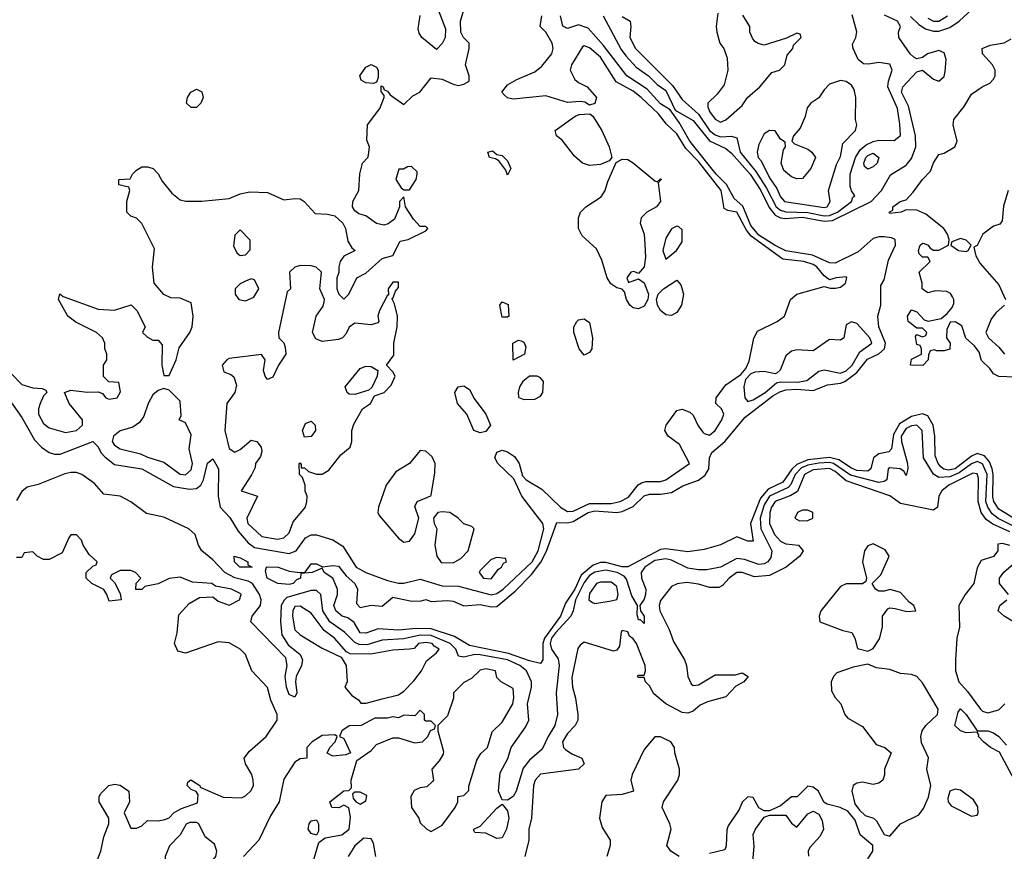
# Model space of a CAD drawing. Header units: inches. Extents: x 2380249 to 2585472, y 382747 to 546448.
# Tile 560 of 626: x 2554562 to 2558170, y 462189 to 465235. Entities that reach past the tile are written whole.
import ezdxf

# ---------------------------------------------------------------- set-up
doc = ezdxf.new("R2010")
doc.units = ezdxf.units.IN
doc.header["$MEASUREMENT"] = 0
doc.layers.add('C5456', color=7, linetype='Continuous')

msp = doc.modelspace()

# ---------------------------------------------------------------- linework, layer by layer
at = {"layer": 'C5456', "color": 4}
for points, elevation in [([(2554530, 463941), (2554570, 463898.8), (2554610, 463886.8), (2554644.7, 463884.7), (2554658, 463878), (2554662, 463870), (2554650, 463858), (2554637.3, 463830), (2554630.7, 463810), (2554630.7, 463790), (2554650, 463756), (2554670, 463740.7), (2554730, 463723.8), (2554770, 463730.7), (2554791.8, 463750), (2554792.3, 463770), (2554744, 463830), (2554726, 463870), (2554750, 463878), (2554810, 463870.8), (2554850, 463872), (2554866, 463866), (2554878, 463850), (2554890, 463844.9), (2554919, 463850), (2554932, 463872), (2554926, 463906), (2554888.4, 463908.4), (2554868.8, 463928.9), (2554869, 463970), (2554882, 463990), (2554882, 464010), (2554874, 464030), (2554874, 464050), (2554865.2, 464070), (2554844, 464090), (2554767.5, 464127.5), (2554739, 464150), (2554704, 464210), (2554709, 464231), (2554722, 464222), (2554850, 464174.9), (2554909.2, 464170.8), (2554970.9, 464190.9), (2554991.3, 464170), (2555022, 464110), (2555012, 464090), (2555030, 464072), (2555050, 464062), (2555070, 464062), (2555084.7, 464044.7), (2555082.8, 463970), (2555090, 463932), (2555110, 463932), (2555136, 463990), (2555146.3, 464033.7), (2555185.2, 464090), (2555193.6, 464110), (2555198.4, 464150), (2555190, 464198), (2555150, 464215.3), (2555116.4, 464216.4), (2555090, 464228.7), (2555055.3, 464270), (2555049.1, 464329.1), (2555056, 464396), (2555009.3, 464489.3), (2554990, 464508.7), (2554970, 464515.3), (2554955.3, 464530), (2554955.3, 464570), (2554966, 464610), (2554962, 464622), (2554926, 464630), (2554926, 464650), (2554967.3, 464652.7), (2554975.3, 464670), (2554990, 464684.7), (2555010, 464696), (2555030, 464696), (2555050.7, 464690.7), (2555070, 464671.3), (2555084.5, 464644.5), (2555119.6, 464599.6), (2555150, 464576), (2555170.9, 464570.9), (2555230, 464570.8), (2555330, 464580.7), (2555370, 464597.3), (2555405.4, 464605.4), (2555470, 464602), (2555530, 464576), (2555570, 464581), (2555590, 464578.8), (2555604.7, 464570), (2555645.2, 464525.2), (2555690, 464523), (2555716.7, 464516.7), (2555746.8, 464490), (2555756, 464470), (2555764, 464424), (2555779.6, 464399.6), (2555792, 464390), (2555750, 464368.7), (2555736, 464350), (2555731, 464330), (2555731.2, 464308.9), (2555724.7, 464290), (2555724.7, 464250), (2555732, 464230), (2555750, 464212), (2555768, 464230), (2555798, 464290), (2555830, 464306.8), (2555890, 464361), (2555930, 464372), (2555956.4, 464423.6), (2555986, 464430), (2556050, 464462), (2556058, 464470), (2556050, 464478), (2556030, 464478), (2556004.7, 464504.7), (2555975.3, 464550), (2555970, 464586), (2555954, 464570), (2555954, 464550), (2555935.3, 464504.7), (2555912.7, 464487.3), (2555896.9, 464483.1), (2555870, 464489.2), (2555830, 464517.2), (2555804.5, 464524.5), (2555790, 464535.3), (2555781.2, 464550), (2555782.7, 464570), (2555805.2, 464610), (2555809, 464671), (2555818, 464710), (2555838, 464730), (2555840.4, 464739.6), (2555844, 464770), (2555833.6, 464793.6), (2555837.2, 464850), (2555882, 464910), (2555898, 464950), (2555898, 464958), (2555887.3, 464972.7), (2555887.3, 464992.7), (2555894, 464990), (2555898, 464978), (2555910, 464974), (2555919.6, 464959.6), (2555970, 464924.7), (2556003.2, 464956.8), (2556028, 464970), (2556070, 465022), (2556110, 465018), (2556150, 464998.8), (2556170, 464994.8), (2556190, 464998.8), (2556208.7, 465010), (2556209, 465030), (2556195.3, 465070), (2556209.2, 465130), (2556209, 465149), (2556188.7, 465170), (2556179, 465190), (2556177.2, 465230), (2556200.9, 465310)], 32), ([(2556074, 465330), (2556122, 465202), (2556121, 465170), (2556110, 465148), (2556090, 465126), (2556036, 465170), (2556025.8, 465185.8), (2556022, 465202), (2556029.5, 465250.5)], 32), ([(2557826.6, 465246.6), (2557857.3, 465217.3), (2557881.7, 465201.7), (2557910, 465192.9), (2557930, 465193.7), (2557970, 465206.2), (2558005.1, 465230), (2558069.7, 465290.3)], 24), ([(2554532.1, 463832.1), (2554570, 463778), (2554616.5, 463696.5), (2554641.6, 463670), (2554670.2, 463650.2), (2554690, 463643.6), (2554710, 463644.4), (2554830, 463690.7), (2554850, 463670.8), (2554859.5, 463650), (2554873.7, 463633.7), (2554910, 463606.3), (2555009.6, 463590.4), (2555125.5, 463525.5), (2555184.1, 463515.9), (2555210, 463518.3), (2555226, 463530), (2555235.8, 463550), (2555250, 463611.3), (2555270, 463626.8), (2555290.3, 463590), (2555289.1, 463490), (2555296.5, 463450), (2555332.4, 463412.4), (2555362.3, 463362.3), (2555399.1, 463319.1), (2555422.3, 463302.3), (2555550, 463279.6), (2555575.6, 463290), (2555610, 463337.1), (2555630, 463348.5), (2555650, 463348.4), (2555710, 463330.6), (2555746.6, 463306.6), (2555795.5, 463230), (2555830.7, 463210), (2555910, 463181.5), (2555950, 463171.8), (2555970, 463171.8), (2556030, 463186.5), (2556110, 463162), (2556170, 463160.3), (2556290, 463129.2), (2556310, 463133.4), (2556334, 463150), (2556440.3, 463250), (2556461.5, 463290), (2556482.7, 463370), (2556479.1, 463390), (2556401.7, 463490), (2556373.4, 463553.4), (2556314, 463610), (2556303.7, 463630), (2556310, 463650.7), (2556330, 463658), (2556350, 463652.4), (2556375.2, 463635.2), (2556392, 463610), (2556404.9, 463564.9), (2556418, 463550), (2556475.3, 463515.3), (2556544.2, 463450), (2556570, 463434), (2556590, 463434.7), (2556650, 463463.2), (2556730, 463463.8), (2556762.7, 463470), (2556793.3, 463486.7), (2556827.9, 463532.1), (2556840.6, 463539.4), (2556856.4, 463543.6), (2556910, 463543.6), (2556930, 463550.3), (2557016, 463610), (2556979.6, 463679.6), (2556938, 463710), (2556926.6, 463730), (2556931.6, 463750), (2556970, 463804), (2556990, 463808.2), (2557018, 463798), (2557030, 463787.3), (2557047.7, 463747.7), (2557064.8, 463724.8), (2557070, 463719.1), (2557090, 463714), (2557110, 463731), (2557135.1, 463770), (2557142.7, 463790), (2557133.2, 463810), (2557112.7, 463830), (2557114.5, 463850), (2557150, 463898.4), (2557204.8, 463935.2), (2557222.5, 463957.5), (2557234.9, 463985.1), (2557251.7, 464068.3), (2557265.1, 464094.9), (2557337.2, 464130), (2557364.5, 464150), (2557387, 464210), (2557409.8, 464230.2), (2557510, 464258), (2557531.6, 464251.6), (2557551.6, 464251.6), (2557570, 464256), (2557588.7, 464270), (2557593.2, 464290), (2557590, 464294), (2557554, 464290), (2557530, 464282), (2557510, 464297.2), (2557483.6, 464330), (2557470, 464338.5), (2557435.3, 464350), (2557358.8, 464358.8), (2557242.4, 464442.4), (2557224.9, 464464.9), (2557190, 464530.9), (2557157, 464537), (2557143.9, 464543.9), (2557132.5, 464610), (2557050, 464716.5), (2557003.5, 464763.5), (2556970, 464817.2), (2556932.4, 464852.4), (2556903.5, 464890), (2556839.7, 464950), (2556810, 464974), (2556747.5, 465007.5), (2556690, 465097.7), (2556650, 465132.8), (2556630, 465139.5), (2556624.6, 465135.4), (2556583.8, 465070), (2556579.3, 465050), (2556596.7, 465016.7), (2556610, 465004.9), (2556641, 464990), (2556676, 464950), (2556670, 464928), (2556650, 464922), (2556632.9, 464932.9), (2556615.5, 464935.5), (2556570, 464931.8), (2556490, 464956.2), (2556370, 464944.5), (2556349.6, 464949.6), (2556338.6, 464958.6), (2556329, 464970), (2556350, 464997.3), (2556383.3, 465016.7), (2556450, 465043.8), (2556475.2, 465064.8), (2556512, 465110), (2556516.9, 465130), (2556512.8, 465150), (2556490, 465189.4), (2556468.7, 465210), (2556475.6, 465250)], 28), ([(2558219.6, 463399.5), (2558150, 463442.4), (2558131.7, 463470), (2558128.1, 463488.1), (2558129.4, 463570), (2558125.4, 463590), (2558116.1, 463616.1), (2558097.6, 463637.6), (2558070, 463646.8), (2558050, 463636.8), (2557990, 463589.9), (2557965.7, 463585.7), (2557948.7, 463588.7), (2557937.3, 463597.3), (2557927.1, 463610), (2557917.2, 463637.2), (2557915, 463710), (2557909, 463750), (2557890, 463784.2), (2557870, 463792.1), (2557830, 463782.2), (2557785.5, 463754.5), (2557763.7, 463716.3), (2557756.1, 463663.9), (2557747, 463653), (2557710, 463644.7), (2557690.3, 463630), (2557681.1, 463590), (2557670, 463582), (2557630, 463584.5), (2557610, 463592.4), (2557563.1, 463623.1), (2557530, 463632.1), (2557450, 463622.9), (2557410, 463606.6), (2557391.2, 463588.8), (2557359, 463541), (2557304.9, 463515.1), (2557277.1, 463482.9), (2557240.6, 463390), (2557250, 463325.2), (2557230, 463325.1), (2557190, 463341.1), (2557130, 463312.1), (2557070, 463294.7), (2557010, 463286.6), (2556930, 463296.8), (2556910, 463294.5), (2556790, 463230.8), (2556770, 463231.5), (2556710, 463247.2), (2556690, 463247.1), (2556662.9, 463237.1), (2556619.6, 463200.4), (2556596.2, 463150), (2556562.4, 463097.6), (2556544.1, 463050), (2556485.4, 462970), (2556479.4, 462950), (2556479.1, 462890), (2556470, 462877.2), (2556430, 462886.4), (2556353.6, 462913.6), (2556210, 462943.5), (2556156, 462976), (2556070, 463004.1), (2556014.9, 463005.1), (2555950, 462999.7), (2555875.3, 463004.7), (2555830, 462988), (2555810, 462989.6), (2555787.5, 463027.5), (2555764.1, 463044.1), (2555744, 463050), (2555720.9, 463070), (2555712.7, 463090), (2555727.3, 463130), (2555727.3, 463150), (2555710, 463189.2), (2555678, 463210), (2555670, 463226), (2555634, 463210), (2555592.7, 463207.3), (2555591.3, 463190), (2555576.8, 463183.2), (2555564.7, 463170), (2555550, 463166.6), (2555508, 463170), (2555469.4, 463190), (2555463.1, 463216.9), (2555466, 463230), (2555469.1, 463230.9), (2555509.5, 463230.5), (2555550, 463215.5), (2555589.2, 463210.8), (2555608.4, 463211.6), (2555630, 463242), (2555650, 463242), (2555671.2, 463231.1), (2555710, 463236.3), (2555730, 463233.4), (2555758, 463198), (2555790.6, 463170), (2555800.5, 463150), (2555796.9, 463096.9), (2555810, 463082), (2555850, 463090.8), (2555890, 463086.8), (2555930, 463120.5), (2555993.2, 463106.8), (2556030, 463106), (2556050, 463111.3), (2556070, 463104), (2556130, 463108.2), (2556150, 463105.5), (2556190, 463088.4), (2556250, 463093.1), (2556290, 463084.4), (2556310, 463085.5), (2556378.3, 463141.7), (2556437.1, 463202.9), (2556471.4, 463248.6), (2556491.9, 463288.1), (2556530, 463393.4), (2556570, 463392.3), (2556590, 463396.9), (2556644.7, 463430), (2556670, 463435.9), (2556749.8, 463430.2), (2556770, 463434.5), (2556810, 463452.4), (2556850, 463491.5), (2556870, 463497.6), (2556910, 463496.9), (2556950, 463503.6), (2556992.1, 463527.9), (2557050, 463548.1), (2557073.4, 463566.6), (2557087, 463590), (2557089.7, 463630.3), (2557098, 463650), (2557146, 463690), (2557220, 463780), (2557322.1, 463857.9), (2557347.4, 463872.6), (2557370, 463879.2), (2557410, 463881.9), (2557470, 463876.9), (2557522, 463898), (2557570, 463903.9), (2557586, 463910), (2557630, 463942.6), (2557668.4, 463991.6), (2557710, 464012), (2557731.4, 464030), (2557735, 464050), (2557709.8, 464110), (2557706.2, 464150), (2557717.7, 464190), (2557718, 464262), (2557730, 464282), (2557745.6, 464354.4), (2557771.6, 464410), (2557769.6, 464430), (2557756.4, 464436.4), (2557730, 464439.5), (2557710, 464439.9), (2557690, 464433.9), (2557634.4, 464385.6), (2557550, 464343.5), (2557530, 464344.4), (2557467.7, 464372.3), (2557370, 464389.2), (2557330, 464408.6), (2557270, 464446.4), (2557241.7, 464481.7), (2557212.4, 464552.4), (2557180.4, 464580.4), (2557152.2, 464632.2), (2557114.6, 464670), (2557018.2, 464790), (2556979, 464859), (2556945.4, 464905.4), (2556910, 464926.8), (2556861.2, 464981.2), (2556786.6, 465030), (2556701, 465141), (2556644.6, 465204.6), (2556610, 465217), (2556570, 465203.7), (2556551.9, 465211.9), (2556543.5, 465250)], 24), ([(2556700.5, 465250), (2556766.4, 465126.4), (2556783, 465103), (2556821.5, 465061.5), (2556866.4, 465030), (2556897.8, 464997.8), (2556930, 464975.8), (2556964, 464904), (2557030, 464866.3), (2557090, 464792), (2557150, 464763.9), (2557170, 464746), (2557238.8, 464670), (2557278.2, 464610), (2557307.9, 464548), (2557330, 464519.8), (2557350, 464509.4), (2557367.6, 464507.6), (2557430, 464511.5), (2557510, 464497.1), (2557540.2, 464499.8), (2557681.8, 464570), (2557719.8, 464610), (2557752.4, 464667.6), (2557810, 464702), (2557830, 464726.7), (2557845.8, 464770), (2557844.2, 464810), (2557818.9, 464918.9), (2557793, 464970), (2557798, 464990), (2557850, 465044.9), (2557870, 465050.8), (2557910, 465017.1), (2557930, 465010.5), (2557950, 465027.3), (2557953.9, 465046.1), (2557956.9, 465090), (2557950, 465113.6), (2557930, 465122), (2557889.1, 465110.9), (2557870, 465097), (2557850, 465092), (2557838.3, 465098.3), (2557824.5, 465110), (2557783.7, 465170), (2557782.7, 465190), (2557789.3, 465210), (2557779, 465230), (2557731.4, 465251.4)], 24), ([(2556770, 465246.7), (2556798.8, 465230), (2556801.6, 465210), (2556797.8, 465170), (2556818.3, 465130), (2556954.1, 464994.1), (2556990, 464943.2), (2557050, 464889.1), (2557090, 464829.2), (2557110, 464813.2), (2557130, 464806), (2557170, 464808.7), (2557190, 464802.8), (2557201.8, 464750), (2557259.5, 464679.5), (2557298.5, 464618.5), (2557334.2, 464550), (2557350, 464537.8), (2557370, 464531.6), (2557450, 464529.1), (2557510, 464516.8), (2557530, 464517.8), (2557559.3, 464530), (2557609.6, 464570), (2557615.1, 464584.9), (2557622, 464590), (2557610, 464608), (2557605.4, 464625.4), (2557604.8, 464670), (2557624.4, 464730), (2557641.9, 464758.1), (2557663.4, 464776.6), (2557690, 464789.2), (2557710, 464793.7), (2557766.6, 464793.4), (2557789.3, 464810.7), (2557787.7, 464852.3), (2557778.2, 464910), (2557743.5, 464990), (2557745.1, 465010), (2557759.3, 465050), (2557750, 465072), (2557710, 465078.4), (2557672.1, 465072.1), (2557654.2, 465074.2), (2557635.1, 465090), (2557616, 465130), (2557614, 465146), (2557626, 465170), (2557629.4, 465190.6), (2557612.9, 465252.9)], 28), ([(2557120.7, 465259.3), (2557114, 465210), (2557116.3, 465190), (2557127.7, 465150), (2557142.8, 465130), (2557154, 465094), (2557157.3, 465050), (2557143.4, 464996.6), (2557117.7, 464962.3), (2557084, 464930), (2557084.1, 464915.9), (2557090, 464898.8), (2557110, 464870.7), (2557130, 464860.5), (2557150, 464868), (2557210, 464921), (2557229.5, 464950.5), (2557274, 464990), (2557318, 465042), (2557346, 465050), (2557366, 465070), (2557374.6, 465105.4), (2557395.3, 465130), (2557398, 465142), (2557426, 465170), (2557422, 465182), (2557410, 465186), (2557372, 465168), (2557290, 465142), (2557268.4, 465148.4), (2557255.3, 465155.3), (2557247.3, 465167.3), (2557238, 465190), (2557238, 465210), (2557212.3, 465252.3)], 32), ([(2557890, 465241.5), (2557910, 465230.3), (2557929.7, 465230.3), (2557961.6, 465250)], 28), ([(2558210, 463926), (2558150, 463928), (2558130, 463938), (2558117.2, 463957.2), (2558086.8, 463986.8), (2558078, 464018), (2558061.2, 464041.2), (2558029.2, 464069.2), (2558014, 464114), (2557990, 464128.7), (2557972, 464128), (2557959.6, 464100.4), (2557958, 464070), (2557971.3, 464050), (2557970, 464028), (2557950, 464022), (2557922, 464022), (2557914, 464026), (2557898, 464022), (2557892, 464008), (2557891.3, 463990), (2557871, 463969), (2557826, 463970), (2557830, 463992), (2557866, 464010), (2557866, 464030), (2557862, 464042), (2557850, 464046), (2557845.2, 464074.8), (2557850, 464082), (2557870, 464074), (2557882, 464078), (2557886, 464090), (2557870, 464106), (2557850, 464106), (2557818, 464130), (2557815.3, 464150), (2557830, 464172), (2557850, 464164.7), (2557876, 464136), (2557891, 464131), (2557938.6, 464141.4), (2557961.2, 464158.8), (2557979.3, 464180.7), (2557984.7, 464195.3), (2557985.2, 464210), (2557980.2, 464220.2), (2557972.3, 464232.3), (2557959.5, 464239.5), (2557918, 464242), (2557890, 464235.3), (2557869.2, 464249.2), (2557869, 464270), (2557858, 464310), (2557898, 464350), (2557890, 464366), (2557870, 464366), (2557858, 464378), (2557855.3, 464390), (2557861.2, 464410), (2557870, 464417.3), (2557875.9, 464415.9), (2557891.3, 464410), (2557898, 464398), (2557910, 464391.3), (2557930, 464391), (2557966, 464410), (2557968, 464430), (2557962, 464450), (2557948.7, 464470), (2557883, 464523), (2557850, 464538), (2557810, 464539), (2557792, 464530), (2557750, 464526), (2557748, 464530), (2557762, 464538), (2557762, 464550), (2557788.7, 464570), (2557810, 464576), (2557836.1, 464603.9), (2557870, 464650.4), (2557899.5, 464680.5), (2557910, 464711.3), (2557930, 464741), (2557950, 464746), (2557988.7, 464770), (2557997.2, 464790), (2557982.7, 464850), (2557985.2, 464870), (2558022.9, 464917.1), (2558050, 464962.8), (2558088.7, 464990), (2558117.5, 465002.5), (2558130, 465018), (2558136, 465030), (2558136, 465050), (2558126.6, 465070), (2558089.5, 465110), (2558089.3, 465130), (2558118.3, 465141.7), (2558169.8, 465150.2), (2558195.2, 465164.8)], 16), ([(2558184, 464610), (2558167.1, 464552.9), (2558162, 464498), (2558153.7, 464486.3), (2558130, 464479), (2558091.3, 464450), (2558070, 464408), (2558058, 464402), (2558066, 464370), (2558082, 464342), (2558150, 464264.7), (2558174, 464210)], 16), ([(2558170.5, 464189.5), (2558138.8, 464161.2), (2558122, 464138), (2558102, 464090), (2558112, 464070), (2558150, 464036), (2558171, 464010)], 16), ([(2558201.2, 463381.2), (2558148, 463408), (2558125.2, 463425.2), (2558109.4, 463449.4), (2558102.5, 463470), (2558107.1, 463570), (2558090, 463608.6), (2558070, 463616.5), (2558050, 463609.1), (2558004.5, 463575.5), (2557970, 463561.1), (2557930, 463558.8), (2557910.6, 463570.6), (2557873.3, 463630), (2557869.5, 463730), (2557849.6, 463749.6), (2557830, 463748.2), (2557810, 463737.6), (2557791.5, 463710), (2557792.9, 463690), (2557814.8, 463610), (2557816, 463590), (2557810, 463566), (2557802, 463582), (2557788, 463590), (2557750, 463593.6), (2557744.9, 463590), (2557739.1, 463550), (2557730, 463543.6), (2557710, 463539.8), (2557606.9, 463566.9), (2557544.7, 463610), (2557530, 463613.9), (2557490, 463611.2), (2557450, 463603.7), (2557426.3, 463593.7), (2557403.5, 463570), (2557387.6, 463532.4), (2557378.1, 463521.9), (2557310, 463489.8), (2557290, 463458.9), (2557275, 463410), (2557278, 463370), (2557318.3, 463290), (2557315.1, 463264.9), (2557303.8, 463250), (2557290, 463241.7), (2557270, 463239.7), (2557217.8, 463257.8), (2557190, 463261.3), (2557129.6, 463229.6), (2557079.9, 463220.1), (2557050, 463219.7), (2557010, 463225.8), (2556950, 463255.3), (2556930, 463260.4), (2556890, 463254), (2556852.9, 463230), (2556839, 463210), (2556840.3, 463190), (2556856.2, 463150), (2556855.5, 463130), (2556850, 463112.7), (2556834, 463090), (2556837.3, 463070), (2556850.3, 463050), (2556850, 463024), (2556837.2, 463037.2), (2556830, 463037.2), (2556824.2, 463055.8), (2556826, 463090), (2556804.7, 463124.7), (2556785.8, 463185.8), (2556776.8, 463196.7), (2556751.6, 463210), (2556710, 463219.5), (2556670, 463212), (2556650, 463199.1), (2556630, 463173.3), (2556598.2, 463110), (2556590.2, 463069.8), (2556581.5, 463050), (2556525.5, 462990), (2556510.9, 462970), (2556505.7, 462950), (2556511.3, 462930), (2556534.7, 462894.7), (2556538.8, 462870), (2556527.6, 462770), (2556533.1, 462690), (2556523.6, 462650), (2556498.3, 462610), (2556477.2, 462562.8), (2556430, 462523.6), (2556406.7, 462493.3), (2556381.3, 462410), (2556370, 462389.4), (2556350, 462376), (2556330, 462378), (2556317, 462410), (2556323, 462477), (2556351.3, 462528.7), (2556363, 462570), (2556416, 462644), (2556427.6, 462670), (2556422.5, 462730), (2556437.1, 462790), (2556437.6, 462810), (2556418.7, 462850), (2556394.7, 462870), (2556349.5, 462890), (2556250, 462908.3), (2556230, 462909.8), (2556190, 462900.4), (2556170, 462903.7), (2556160.9, 462930), (2556139.7, 462950), (2556070, 462979.3), (2556030, 462980.8), (2555970, 462967), (2555890, 462962), (2555834.3, 462945.7), (2555806.4, 462946.4), (2555790, 462953.8), (2555752.2, 462992.2), (2555698.2, 463030), (2555673.5, 463070), (2555665.1, 463130), (2555650, 463144), (2555630, 463144.7), (2555541.6, 463118.4), (2555530.9, 463109.1), (2555520.8, 463090), (2555517.6, 463030), (2555522.4, 462982.4), (2555545.5, 462945.5), (2555590.5, 462910), (2555598, 462890), (2555594.9, 462870), (2555574.9, 462830), (2555572.4, 462810), (2555578, 462770), (2555570, 462754), (2555550, 462763.7), (2555539.5, 462790), (2555535.1, 462830), (2555542.4, 462870), (2555537.7, 462897.7), (2555409.5, 463030), (2555414, 463050), (2555444.2, 463090), (2555446.9, 463110), (2555441, 463130), (2555415.1, 463170), (2555398.8, 463178.8), (2555350, 463190.7), (2555313.7, 463210), (2555270, 463256.3), (2555229.3, 463290), (2555217, 463310), (2555204.7, 463350), (2555182, 463370), (2555090, 463413.7), (2555027, 463427), (2554970, 463469.6), (2554930, 463489.7), (2554870, 463497.6), (2554836.2, 463536.2), (2554790, 463569.7), (2554770, 463576.4), (2554750, 463577.2), (2554728.1, 463571.8), (2554630, 463533), (2554590, 463523), (2554570, 463507), (2554550, 463474.5)], 28), ([(2558190, 463359), (2558127.4, 463387.4), (2558104, 463404), (2558084.8, 463430), (2558073.7, 463470), (2558076, 463556), (2558070, 463571.3), (2558054.8, 463574.8), (2557966.4, 463530), (2557940.5, 463510), (2557930.6, 463490), (2557924.7, 463450), (2557910, 463439), (2557790, 463462.9), (2557750.7, 463490.7), (2557590, 463546.8), (2557550, 463580.7), (2557530, 463591.7), (2557470, 463586), (2557438, 463570), (2557412.5, 463507.5), (2557387.7, 463492.3), (2557330.4, 463470), (2557316.5, 463450), (2557311.3, 463430), (2557310.2, 463390), (2557327.9, 463350), (2557350, 463325.3), (2557370, 463315.3), (2557416, 463310), (2557433, 463290), (2557420.7, 463270), (2557370.3, 463229.7), (2557310, 463199.7), (2557254.3, 463194.3), (2557210, 463210.9), (2557190, 463210.9), (2557161.6, 463190), (2557137.7, 463162.3), (2557124.4, 463155.6), (2557090, 463155.1), (2557050, 463167.3), (2557006.2, 463173.8), (2556970.7, 463169.3), (2556950, 463159), (2556910, 463108), (2556905.5, 463090), (2556908, 463070), (2556942, 463002), (2556958.3, 462958.3), (2556998, 462890), (2557005.5, 462870), (2557010.7, 462830), (2557022.5, 462802.5), (2557030, 462796), (2557050, 462798.8), (2557110, 462835.8), (2557184.5, 462835.5), (2557210, 462842.8), (2557231, 462830), (2557216, 462810), (2557186.2, 462793.8), (2557150, 462755.1), (2557083, 462737), (2557056, 462724), (2557030, 462702), (2557010, 462695.3), (2556990, 462697.2), (2556930, 462729.6), (2556886, 462766), (2556870, 462795.3), (2556855.3, 462810), (2556850, 462826), (2556830, 462826), (2556826, 462830), (2556830, 462834), (2556850, 462834), (2556855.3, 462850), (2556854, 462870), (2556822, 462950), (2556810, 462968), (2556797.2, 462977.2), (2556790, 462993.2), (2556770, 462998), (2556766.4, 462993.6), (2556759.6, 462940.4), (2556750, 462926), (2556738, 462922), (2556630, 462955.3), (2556615.3, 462944.7), (2556607.5, 462932.5), (2556585.8, 462825.8), (2556588, 462790), (2556598.8, 462750), (2556607.3, 462690), (2556606.8, 462670), (2556598, 462650), (2556570, 462621.2), (2556550.7, 462590), (2556554.8, 462570), (2556562, 462562), (2556585.8, 462545.8), (2556622, 462530), (2556631, 462510), (2556610, 462489.5), (2556470, 462471.6), (2556450.6, 462450), (2556445.3, 462430), (2556437.3, 462310), (2556428, 462270), (2556427.7, 462230), (2556413.4, 462170)], 32), ([(2554843.7, 462150), (2554859.3, 462190), (2554870, 462242), (2554888.7, 462290), (2554888.7, 462310), (2554854, 462370), (2554854, 462390), (2554859, 462401), (2554889.4, 462430.6), (2554910, 462434.8), (2554930, 462431), (2554962, 462410), (2554964.7, 462370), (2554944.7, 462330), (2554970, 462274), (2554990, 462274), (2555010, 462282), (2555030, 462302), (2555070, 462301), (2555094.6, 462305.4), (2555110, 462312), (2555128.8, 462331.1), (2555154.6, 462345.4), (2555213.2, 462366.8), (2555216.4, 462396.4), (2555208.4, 462408.4), (2555190, 462415.3), (2555175.3, 462430), (2555178, 462442), (2555188.8, 462451.1), (2555222, 462430), (2555223.6, 462423.6), (2555307.7, 462387.7), (2555374.6, 462385.4), (2555390, 462392), (2555410, 462412), (2555419, 462430), (2555417.2, 462450), (2555412.3, 462470), (2555389.2, 462510), (2555385.2, 462530), (2555403.7, 462556.3), (2555465.2, 462610), (2555505.2, 462670), (2555505.2, 462690), (2555482.9, 462742.9), (2555470, 462788.7), (2555413.2, 462850), (2555389, 462910), (2555369.5, 462929.5), (2555330, 462952.7), (2555290, 462956), (2555170, 462915.3), (2555142, 462922), (2555129, 462950), (2555139, 462990), (2555145.2, 463054.8), (2555183.2, 463096.8), (2555221.2, 463118.8), (2555270, 463121), (2555290, 463106), (2555330, 463091.3), (2555368, 463110), (2555373.2, 463130), (2555370, 463134), (2555338, 463150), (2555280.2, 463160.2), (2555266, 463170), (2555195.3, 463175.3), (2555150, 463193.2), (2555110, 463188.7), (2555070, 463169), (2555021, 463159), (2555010, 463148.7), (2554988, 463148), (2554988.4, 463171.6), (2555006, 463190), (2554986, 463210), (2554970, 463218), (2554930, 463218), (2554898, 463202), (2554894, 463190), (2554910, 463174), (2554930, 463134), (2554934, 463110), (2554890, 463106), (2554882, 463130), (2554870, 463148), (2554826, 463170), (2554806, 463190), (2554806, 463210), (2554830, 463234), (2554842, 463238), (2554846, 463250), (2554816.4, 463276.4), (2554795.3, 463310), (2554788.8, 463328.9), (2554770, 463348), (2554750, 463348), (2554742, 463338), (2554718, 463282), (2554670, 463258), (2554650, 463258), (2554626, 463270), (2554610, 463286), (2554578, 463282), (2554570, 463266), (2554550, 463266)], 32), ([(2558190, 463309.3), (2558163.5, 463316.5), (2558146, 463314), (2558146, 463290), (2558130.4, 463269.6), (2558085.8, 463254.2), (2558070, 463228), (2558058, 463170), (2558026, 463130), (2558003.8, 463090), (2558005.5, 463010), (2557995.5, 462970), (2557990.7, 462890), (2557990.6, 462850), (2558003, 462810), (2558035.1, 462775.1), (2558083.1, 462710), (2558090, 462703.1), (2558110, 462696.4), (2558150, 462707.7), (2558172.3, 462730)], 36), ([(2558185.2, 463130), (2558152.3, 463170), (2558152, 463190), (2558167.9, 463212.1), (2558212, 463250)], 36), ([(2558210, 463026.6), (2558169.3, 463050), (2558147, 463070), (2558153.2, 463090), (2558179.3, 463110)], 36), ([(2555632, 462130), (2555658, 462222), (2555681.6, 462238.4), (2555742, 462250), (2555769.2, 462270), (2555774, 462314), (2555768, 462348), (2555750, 462358), (2555731, 462349), (2555706, 462350), (2555698, 462370), (2555750, 462411.3), (2555768, 462412), (2555778, 462422), (2555777.2, 462450), (2555798, 462522), (2555850, 462558), (2555870, 462581), (2555930, 462604.7), (2555950, 462604.7), (2556010, 462586), (2556038, 462590), (2556058, 462610), (2556068, 462632), (2556082, 462638), (2556086, 462650), (2556070, 462666), (2556050, 462666), (2556046, 462670), (2556046, 462690), (2556030, 462706), (2556010, 462686), (2555970, 462688), (2555950, 462678), (2555930, 462682), (2555910, 462677.2), (2555863.5, 462676.5), (2555814, 462650), (2555770, 462648.7), (2555742, 462630), (2555734, 462610), (2555750, 462602), (2555774, 462550), (2555756.9, 462543.1), (2555710, 462538), (2555688.4, 462548.4), (2555698, 462570), (2555718, 462590), (2555726, 462610), (2555716.4, 462616.4), (2555670, 462614), (2555634, 462590), (2555614, 462570), (2555614, 462530), (2555590, 462528), (2555570, 462515.3), (2555530, 462454), (2555513, 462370), (2555481.4, 462318.6), (2555438.8, 462230), (2555382, 462170)], 32), ([(2558207, 462450), (2558152.7, 462552.7), (2558119, 462570), (2558093.2, 462590), (2558075.3, 462610), (2558076.4, 462616.4), (2558070, 462626), (2558030, 462622.7), (2558009, 462630), (2557989.3, 462650), (2558001.5, 462698.5), (2558010, 462710.7), (2558030, 462690.7), (2558070.7, 462630.7), (2558109.6, 462630.4), (2558130, 462623), (2558150.5, 462610), (2558178.5, 462578.5)], 32), ([(2556979, 462170), (2556948.7, 462190), (2556933.2, 462210), (2556949.4, 462270), (2556944.5, 462290), (2556916, 462350), (2556921.2, 462370), (2556973.6, 462450), (2556979.6, 462470), (2556979.6, 462490), (2556962.7, 462550), (2556961.2, 462570), (2556948, 462590), (2556910, 462608.7), (2556890, 462608.7), (2556850, 462562), (2556806, 462470), (2556801, 462450), (2556810.8, 462409.2), (2556770, 462397.2), (2556710, 462393.2), (2556694.8, 462370), (2556686.8, 462310), (2556695.9, 462275.9), (2556725.5, 462230), (2556725.5, 462210), (2556713, 462170)], 36), ([(2557670, 462162), (2557688.7, 462190), (2557688.7, 462210), (2557642, 462250), (2557623.1, 462303.1), (2557596.5, 462336.5), (2557568, 462350), (2557521.5, 462361.5), (2557509.2, 462369.2), (2557488.7, 462410), (2557470, 462424), (2557450, 462428), (2557410.8, 462389.2), (2557390, 462388.7), (2557350, 462355.3), (2557310, 462338), (2557290, 462338), (2557270, 462348), (2557250, 462386), (2557230, 462388.7), (2557210, 462368.7), (2557198, 462342), (2557158, 462282), (2557152.7, 462267.3), (2557150.7, 462209.3), (2557145.4, 462194.6), (2557090, 462181.2)], 36), ([(2557248.4, 462151.6), (2557253.2, 462206.8), (2557249.6, 462250.4), (2557258, 462270), (2557290, 462314), (2557310, 462322), (2557370, 462322), (2557390, 462292), (2557410, 462278), (2557450, 462326), (2557470, 462336), (2557490, 462324.7), (2557502, 462302), (2557507.3, 462270), (2557495.5, 462244.5), (2557456.9, 462203.1), (2557451.3, 462190), (2557452, 462172)], 36), ([(2555866.6, 462170), (2555858.6, 462218.6), (2555850, 462235.3), (2555822.8, 462237.2), (2555790, 462209.2), (2555765.7, 462170)], 32)]:
    msp.add_lwpolyline(points, dxfattribs=dict(at, elevation=elevation))
for points, elevation in [([(2555858, 465002), (2555830, 465004), (2555814, 465014), (2555809, 465030), (2555830, 465061), (2555850, 465070.7), (2555870, 465062), (2555876, 465050), (2555876, 465024), (2555870, 465006)], 32), ([(2557570, 465013.2), (2557530, 464999), (2557510, 464979), (2557490.4, 464949.6), (2557461, 464930), (2557448, 464912), (2557439.8, 464880.2), (2557421.4, 464838.6), (2557398, 464810), (2557392, 464790), (2557401, 464781), (2557450, 464761), (2557464.7, 464750), (2557478, 464730), (2557460.7, 464690), (2557430, 464654), (2557410, 464652.7), (2557390, 464659.3), (2557362.4, 464682.4), (2557352.7, 464710), (2557361.2, 464758.8), (2557368, 464770), (2557367.3, 464787.3), (2557350, 464798), (2557330, 464828), (2557310, 464829), (2557290, 464817.2), (2557270, 464778), (2557264, 464750), (2557268.4, 464730), (2557278.8, 464718.9), (2557310, 464656.3), (2557336.9, 464616.9), (2557350, 464586), (2557364.4, 464570), (2557510, 464547.1), (2557521.2, 464550), (2557531.6, 464570), (2557526, 464610), (2557555.1, 464704.9), (2557570, 464734), (2557578, 464782), (2557625.2, 464830), (2557629.2, 464850), (2557625.2, 464870), (2557626, 464950), (2557620.1, 464980.1), (2557610, 464996), (2557590, 465009.2)], 32), ([(2555190, 464914), (2555174, 464930), (2555177.2, 464950), (2555189.2, 464970), (2555210, 464981), (2555230, 464971.3), (2555234, 464950), (2555226, 464930), (2555210, 464914)], 32), ([(2556650, 464700.7), (2556624, 464710), (2556595.1, 464735.1), (2556550, 464794), (2556529.4, 464809.4), (2556524, 464830), (2556598, 464882), (2556611.9, 464888.1), (2556651.2, 464891.1), (2556662.5, 464882.5), (2556694.9, 464830), (2556722, 464770), (2556732, 464730), (2556722, 464718), (2556690, 464704.5)], 28), ([(2556350, 464666), (2556344, 464684), (2556318, 464718), (2556305.6, 464725.6), (2556284, 464730), (2556278, 464750), (2556294.8, 464754.8), (2556310, 464742), (2556330, 464738), (2556350, 464718), (2556362, 464690)], 28), ([(2556898, 464642), (2556910, 464652), (2556914, 464650), (2556911.2, 464648.9), (2556902, 464638), (2556910.6, 464569.4), (2556896, 464550), (2556860.7, 464530), (2556839.1, 464510), (2556836.3, 464490), (2556850.4, 464450), (2556853.4, 464413.4), (2556854.7, 464365.3), (2556850.4, 464329.6), (2556830, 464306), (2556812.7, 464312.7), (2556802, 464310), (2556787.3, 464290), (2556792.7, 464272.7), (2556830, 464286), (2556850, 464271), (2556866.4, 464230), (2556864.4, 464210), (2556850, 464186), (2556830, 464175.8), (2556810, 464179.7), (2556797.6, 464190), (2556785.1, 464210), (2556778, 464238), (2556770, 464248.7), (2556750, 464252.7), (2556728.1, 464268.1), (2556714.5, 464290), (2556695.1, 464355.1), (2556676.2, 464396.2), (2556623.3, 464443.3), (2556609.2, 464470), (2556609.2, 464510), (2556617.2, 464530), (2556637.2, 464550), (2556692.9, 464587.1), (2556708, 464610), (2556717.2, 464642.8), (2556748, 464712), (2556770, 464724.7), (2556790, 464722.8), (2556810, 464710.8), (2556890, 464644.7)], 28), ([(2557670, 464687.8), (2557657.5, 464697.5), (2557655.1, 464710), (2557662.2, 464730), (2557670, 464738.3), (2557690, 464746.4), (2557710.3, 464730), (2557704.4, 464710), (2557690, 464696.9)], 24), ([(2555998, 464698), (2555983.6, 464696.4), (2555968, 464688), (2555952, 464688), (2555941, 464650), (2555959.6, 464619.6), (2555970, 464612), (2555990, 464612), (2556015.3, 464650), (2556018, 464670), (2556018, 464678)], 32), ([(2556970, 464479), (2556950, 464468.7), (2556930, 464435.3), (2556919.1, 464390), (2556930, 464358), (2556969, 464390), (2556990, 464422), (2556990, 464466), (2556977.2, 464477.2)], 32), ([(2555370, 464466), (2555350, 464446), (2555345.4, 464405.4), (2555359.6, 464379.6), (2555370, 464372), (2555390, 464374), (2555407.3, 464392.7), (2555407.3, 464427.3)], 32), ([(2558010, 464434), (2557978, 464422), (2557974, 464410), (2558002, 464390), (2558030, 464386), (2558038, 464390), (2558048, 464410), (2558030, 464428)], 16), ([(2555590, 464335.3), (2555570, 464328.7), (2555551.3, 464310), (2555554, 464250), (2555542, 464238), (2555510.8, 464090), (2555511.3, 464070), (2555530, 464051.3), (2555535.5, 464035.5), (2555537.3, 464010), (2555510.8, 463970), (2555490, 463926), (2555470, 463918), (2555462, 463930), (2555455.3, 463950), (2555462, 463990), (2555448.7, 464008.7), (2555330, 463994), (2555321, 463990), (2555304, 463970), (2555310, 463946), (2555336.3, 463936.3), (2555347.3, 463927.3), (2555356.8, 463896.8), (2555350.6, 463869.4), (2555321, 463830), (2555313.4, 463730), (2555330, 463664.7), (2555350, 463651.3), (2555370, 463661), (2555410, 463694.8), (2555431, 463690), (2555446.8, 463670), (2555450, 463654), (2555444.5, 463635.5), (2555426, 463610), (2555424.7, 463595.3), (2555411.3, 463568.7), (2555374, 463510), (2555434, 463490), (2555394.4, 463410), (2555398.4, 463390), (2555450, 463342.4), (2555507, 463333), (2555530, 463338), (2555550, 463356), (2555564.1, 463395.9), (2555609.2, 463450), (2555614, 463470), (2555615.3, 463490), (2555608.8, 463508.9), (2555608.7, 463530), (2555599, 463559), (2555588, 463570), (2555586, 463610), (2555590, 463612), (2555594, 463606), (2555594, 463594), (2555606, 463594), (2555621, 463581), (2555650, 463570.8), (2555670, 463570.7), (2555694.5, 463585.5), (2555739.1, 463640.9), (2555772.7, 463670), (2555779.3, 463690), (2555779.3, 463730), (2555786, 463754), (2555818, 463810), (2555848, 463830), (2555862, 463858), (2555898, 463870), (2555923.1, 463896.9), (2555938, 463930), (2555930, 463946), (2555906, 463970), (2555932.9, 464007.1), (2555932.7, 464050), (2555945.2, 464110), (2555946, 464150), (2555935.1, 464195.1), (2555926, 464214), (2555930, 464214), (2555939, 464241), (2555950, 464254), (2555950, 464274), (2555930, 464274), (2555912, 464250), (2555914, 464226), (2555910, 464226), (2555881, 464170), (2555874.8, 464150), (2555878, 464130), (2555874.8, 464125.2), (2555850, 464117.2), (2555790, 464124), (2555770, 464108.7), (2555757.1, 464082.9), (2555744.7, 464070), (2555730, 464063.7), (2555670, 464057.2), (2555646.8, 464066.8), (2555635.3, 464090), (2555648.7, 464150), (2555673.6, 464186.4), (2555678, 464202), (2555679, 464210), (2555662, 464250), (2555668, 464310), (2555648.8, 464328.9), (2555630, 464334)], 32), ([(2555410, 464286), (2555390, 464278), (2555370, 464268), (2555352, 464250), (2555352, 464230), (2555364.7, 464210), (2555390, 464206), (2555420.4, 464219.6), (2555438, 464250), (2555422, 464282)], 32), ([(2556950, 464152.2), (2556930, 464153.7), (2556909.7, 464170), (2556898.9, 464190), (2556895.1, 464210), (2556902, 464230), (2556920.7, 464250), (2556970, 464280.7), (2556984.7, 464264.7), (2556994, 464230), (2556987.6, 464190), (2556970, 464163)], 28), ([(2556330, 464146), (2556322, 464190), (2556330, 464202), (2556351.6, 464191.6), (2556354, 464150), (2556350, 464146)], 28), ([(2556630, 464007), (2556612.3, 464030), (2556592.3, 464090), (2556592.7, 464110), (2556603.7, 464130), (2556610, 464135.5), (2556630, 464139.3), (2556650, 464126), (2556661.3, 464070), (2556658.4, 464030), (2556650, 464016)], 28), ([(2557610, 464128.7), (2557590, 464118), (2557582, 464070), (2557570, 464062), (2557530, 464064), (2557470, 464022), (2557410, 464026.6), (2557390, 464021.3), (2557370, 464003.7), (2557348.7, 463951.3), (2557338.3, 463941.7), (2557330, 463938.4), (2557290, 463946.3), (2557255.5, 463944.5), (2557241.6, 463938.4), (2557222, 463918), (2557215.5, 463890), (2557219.1, 463850), (2557230, 463837.3), (2557250, 463842.6), (2557293.5, 463870), (2557335.1, 463905), (2557350.8, 463909.2), (2557411.9, 463908.1), (2557446.6, 463913.4), (2557490, 463948.2), (2557510, 463953), (2557570, 463940.3), (2557590, 463949.1), (2557612.1, 463970), (2557641, 464019), (2557685.2, 464050), (2557677, 464070), (2557630, 464122)], 28), ([(2556370, 463988.7), (2556369, 464051), (2556390, 464062), (2556399.6, 464059.6), (2556410, 464054), (2556416.9, 464036.9), (2556412, 464010)], 28), ([(2555790, 463862), (2555770, 463864), (2555762, 463870), (2555755.3, 463890), (2555810, 463958), (2555830, 463966), (2555850, 463964.7), (2555874, 463950), (2555872, 463930), (2555852, 463888), (2555842, 463878), (2555810, 463868.7)], 32), ([(2556458, 463930), (2556430, 463929.3), (2556405.5, 463910), (2556393.4, 463890), (2556388.2, 463870), (2556390, 463854), (2556390.9, 463850.9), (2556410, 463844), (2556450, 463844.9), (2556470, 463856), (2556479.3, 463870), (2556481.2, 463910), (2556470, 463924)], 32), ([(2556250, 463722), (2556226.6, 463730), (2556201.2, 463790), (2556166, 463830), (2556157.2, 463870), (2556169.4, 463890.6), (2556190, 463894.8), (2556210, 463881), (2556228, 463848), (2556270.4, 463790.4), (2556286.8, 463750), (2556270, 463726.6)], 28), ([(2555090, 463884), (2555070, 463877.2), (2555050, 463861.2), (2555033, 463830), (2555016.7, 463783.3), (2555000.7, 463759.3), (2554977.2, 463742.8), (2554930, 463729.3), (2554906, 463710), (2554901.6, 463690), (2554910, 463677.3), (2554930, 463663.8), (2555004.9, 463644.9), (2555030, 463632.7), (2555090, 463614.8), (2555150, 463570.8), (2555170, 463568.5), (2555190, 463586.8), (2555195.6, 463610), (2555183.7, 463663.7), (2555190, 463715.3), (2555170, 463759), (2555146, 463770), (2555154, 463786), (2555150, 463838), (2555110, 463878)], 32), ([(2555606, 463706), (2555599, 463730), (2555610, 463756), (2555630, 463764.7), (2555644.7, 463750), (2555646, 463730), (2555630, 463708.7)], 32), ([(2556030, 463657), (2555990.3, 463609.7), (2555940.5, 463579.5), (2555904.9, 463530), (2555877.3, 463450), (2555874.8, 463430), (2555878.8, 463418.8), (2555950, 463336), (2555970, 463321), (2555990, 463324.7), (2556010, 463352), (2556025.2, 463410), (2556010, 463452), (2556019, 463470), (2556069.2, 463490.8), (2556070, 463494), (2556083.9, 463576.1), (2556085.1, 463610), (2556074.1, 463634.2), (2556050, 463654.5)], 32), ([(2556110, 463433.2), (2556094, 463430), (2556078, 463410), (2556081, 463390), (2556090.7, 463370), (2556082.8, 463310), (2556090.9, 463270.9), (2556106.8, 463246.8), (2556150, 463246), (2556178.6, 463261.4), (2556205.2, 463290), (2556228, 463370), (2556219, 463379), (2556190, 463389), (2556168.7, 463410), (2556138, 463430)], 32), ([(2557450, 463439), (2557430, 463439), (2557412, 463430), (2557402, 463410), (2557419.6, 463399.6), (2557450, 463401), (2557468, 463410), (2557468, 463430)], 36), ([(2557690, 463315.3), (2557670, 463308), (2557658, 463290), (2557651, 463250), (2557664.7, 463190), (2557662, 463178), (2557651, 463169), (2557590, 463169.5), (2557570, 463159.3), (2557498, 463070), (2557492, 463050), (2557494, 463030), (2557578, 462998), (2557611, 462991), (2557622, 462970), (2557631.6, 462931.6), (2557670, 462922), (2557690, 462932), (2557712.9, 462967.1), (2557724, 463010), (2557724, 463050), (2557742.7, 463077.3), (2557750, 463081), (2557770, 463078.8), (2557812.9, 463067.1), (2557846, 463070), (2557838, 463090), (2557821.5, 463101.5), (2557790, 463137.2), (2557751.3, 463148.7), (2557730, 463142), (2557710, 463142), (2557698, 463150), (2557686, 463170), (2557718, 463202), (2557748.7, 463270), (2557733.6, 463293.6)], 36), ([(2555410, 463229.6), (2555369, 463230), (2555349.2, 463250), (2555348, 463270), (2555370, 463264.7), (2555398, 463250), (2555398, 463238), (2555414, 463230)], 24), ([(2556310, 463266), (2556290, 463258), (2556250, 463218), (2556246, 463210), (2556262, 463190), (2556290, 463187.7), (2556317.2, 463222.8), (2556328, 463230), (2556335.3, 463244.7), (2556346, 463250), (2556342, 463262)], 32), ([(2556730, 463175.1), (2556690, 463174.7), (2556676, 463170), (2556650, 463134), (2556648, 463110), (2556660.5, 463100.5), (2556670, 463097.3), (2556730, 463106.8), (2556750, 463111.3), (2556755.1, 463130), (2556750, 463159.3)], 32), ([(2555590, 463087.3), (2555570, 463086), (2555563.1, 463070), (2555561.7, 463050), (2555570, 463000.7), (2555590, 462981.6), (2555670, 462933), (2555739.9, 462899.9), (2555758.8, 462870), (2555762, 462810), (2555754, 462790), (2555779.6, 462759.6), (2555803.6, 462743.6), (2555812, 462732), (2555831.6, 462731.6), (2555890, 462747.3), (2555950, 462762.8), (2555970, 462776), (2556006.8, 462813.2), (2556034, 462850), (2556053.2, 462886.8), (2556090, 462916), (2556099.3, 462930), (2556080.4, 462940.4), (2556074, 462950), (2556050, 462953.8), (2556024, 462950), (2556008.2, 462931.8), (2555990.9, 462929.1), (2555930, 462926), (2555849.2, 462910.8), (2555772.9, 462912.9), (2555759.3, 462919.3), (2555716.2, 462970), (2555678, 462998), (2555630, 463061.6)], 32), ([(2556270, 462857.2), (2556250, 462853.2), (2556218, 462822), (2556190, 462808), (2556152, 462770), (2556151.3, 462750), (2556130, 462686), (2556094, 462650), (2556094, 462630), (2556115.3, 462555.3), (2556114.4, 462545.6), (2556099.8, 462520.2), (2556072, 462490), (2556078, 462450), (2556075.3, 462444.7), (2556054.4, 462425.6), (2556030, 462422), (2556007.5, 462412.5), (2555996, 462390), (2555998, 462350), (2556024.7, 462310), (2556030, 462294), (2556054, 462270), (2556070, 462262), (2556110, 462284.7), (2556158, 462350), (2556168, 462370), (2556168, 462390), (2556190, 462394), (2556208, 462412), (2556208, 462428), (2556237, 462523), (2556252, 462548), (2556276, 462570), (2556293.2, 462626.8), (2556330, 462662), (2556368.7, 462730), (2556372.3, 462752.3), (2556370, 462786), (2556326, 462810), (2556310, 462826), (2556306, 462850)], 32), ([(2557670, 462875.3), (2557616, 462864), (2557556.9, 462843.1), (2557544.7, 462830), (2557536, 462810), (2557536.9, 462776.9), (2557550, 462752), (2557571.3, 462730), (2557586, 462690), (2557596.8, 462676.8), (2557650, 462646.8), (2557700.7, 462580.7), (2557732, 462570), (2557756, 462550), (2557731, 462490), (2557730.9, 462469.1), (2557724.7, 462450), (2557710, 462439), (2557690, 462434), (2557650, 462442.7), (2557630, 462439.3), (2557616, 462430), (2557610.8, 462410), (2557622.8, 462362.8), (2557639.8, 462339.8), (2557660.7, 462320.7), (2557690.6, 462310.6), (2557701.4, 462301.4), (2557730, 462251.3), (2557750, 462244.7), (2557789.6, 462290.4), (2557857.2, 462322.8), (2557873.6, 462346.4), (2557892.5, 462387.5), (2557900.9, 462430), (2557886.6, 462490), (2557891.7, 462531.7), (2557866.8, 462586.8), (2557864.5, 462610), (2557869.6, 462630), (2557882, 462650), (2557925.1, 462690), (2557927.3, 462710), (2557870, 462806), (2557850, 462829.4), (2557830, 462837), (2557790, 462840.7), (2557750, 462855.1), (2557701.5, 462861.5)], 36), ([(2557990, 462417.2), (2557970.9, 462409.1), (2557962.8, 462382.8), (2557964.7, 462370), (2557975.3, 462355.3), (2558050, 462318), (2558070, 462322), (2558074, 462330), (2558072.7, 462352.7), (2558057.2, 462377.2), (2558010, 462412.7)], 36), ([(2555810, 462406), (2555790, 462406), (2555782, 462398), (2555783.6, 462383.6), (2555794, 462370), (2555810, 462362), (2555830, 462374), (2555834, 462394)], 32), ([(2556310, 462236), (2556270, 462256), (2556230, 462258), (2556226, 462266), (2556226, 462270), (2556250, 462281), (2556310, 462347.3), (2556330, 462362), (2556350, 462338), (2556354.4, 462310), (2556346, 462270), (2556330, 462239)], 28), ([(2555650, 462248), (2555630, 462254), (2555619.3, 462270), (2555622.7, 462290), (2555630, 462301), (2555650, 462304.7), (2555657.3, 462290), (2555656.8, 462263.2)], 32), ([(2555210, 462295.3), (2555185.4, 462294.6), (2555171.6, 462288.4), (2555150.8, 462249.2), (2555110.7, 462209.3), (2555094.8, 462170), (2555094.8, 462150), (2555102.8, 462130), (2555126.8, 462110), (2555150, 462097.3), (2555164.7, 462095.3), (2555190, 462102.8), (2555264, 462150), (2555281.2, 462170), (2555284, 462190), (2555275.5, 462215.5), (2555242, 462242), (2555218, 462290)], 32)]:
    msp.add_lwpolyline(points, close=True, dxfattribs=dict(at, elevation=elevation))

doc.saveas('drawing.dxf')
